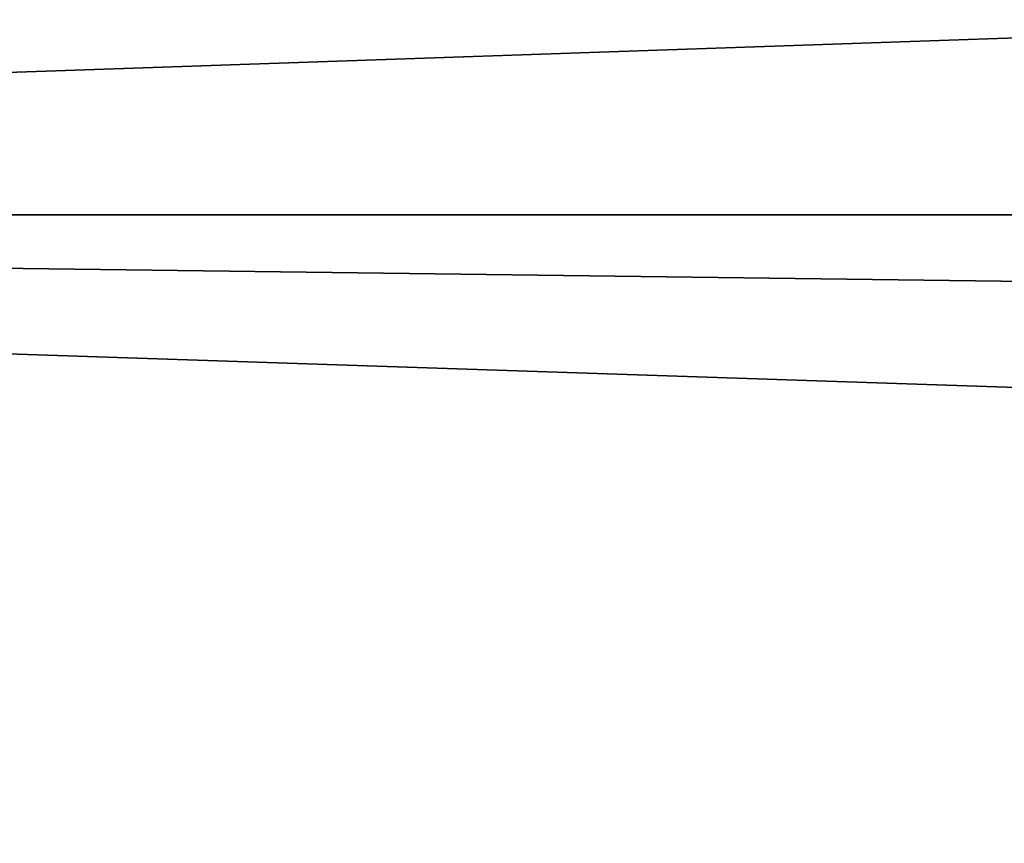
# Model space of a CAD drawing. Header units: millimetres. Extents: x -522 to 188, y -54 to 63.
# Tile 297 of 656: x -4.19643 to -4.19148, y -36.79586 to -36.79173. Entities that reach past the tile are written whole.
import ezdxf

# ---------------------------------------------------------------- set-up
doc = ezdxf.new("R2010")
doc.units = ezdxf.units.MM
doc.header["$LTSCALE"] = 65.185185
for name, color, linetype in [('1', 7, 'CONTINUOUS'), ('2', 7, 'CONTINUOUS'), ('8', 7, 'CONTINUOUS'), ('9', 7, 'CONTINUOUS')]:
    doc.layers.add(name, color=color, linetype=linetype)

msp = doc.modelspace()

# ---------------------------------------------------------------- linework, layer by layer
at = {"layer": '1', "color": 7, "linetype": 'Continuous'}
for points in [[(-4.178713, 23, -12.3100917), (-4.974943, -36.8, -12.0104057), (-4.9497475, 4.8466881, -12.0208153), (-4.178713, 23, -12.3100917)], [(-4.974943, -36.8, -12.0104057), (-4.178713, 23, -12.3100917), (-4.178775, -36.8, -12.3100676), (-4.974943, -36.8, -12.0104057)]]:
    msp.add_3dface(points, dxfattribs=at)
at = {"layer": '2', "color": 7, "linetype": 'Continuous'}
for points in [[(-4.178775, -36.8, 12.3100676), (-4.9748846, 23, 12.0104339), (-4.974943, -36.8, 12.0104057), (-4.178775, -36.8, 12.3100676)], [(-4.178713, 23, 12.3100917), (-4.9748846, 23, 12.0104339), (-4.178775, -36.8, 12.3100676), (-4.178713, 23, 12.3100917)]]:
    msp.add_3dface(points, dxfattribs=at)
at = {"layer": '8', "color": 3, "linetype": 'Continuous'}
for points in [[(-3.5806534, -36.7709129, -10.5482647), (-4.2173768, -36.7927089, -10.1816483), (-4.2628764, -36.7709129, -10.2914941), (-3.5806534, -36.7709129, -10.5482647)], [(-3.5424354, -36.7927089, -10.4356782), (-4.2173768, -36.7927089, -10.1816483), (-3.5806534, -36.7709129, -10.5482647), (-3.5424354, -36.7927089, -10.4356782)], [(-3.998883, -36.8, -10.1399671), (-4.3427616, -36.8, -9.9975121), (-4.2173768, -36.7927089, -10.1816483), (-3.998883, -36.8, -10.1399671)], [(-3.5424354, -36.7927089, -10.4356782), (-3.998883, -36.8, -10.1399671), (-4.2173768, -36.7927089, -10.1816483), (-3.5424354, -36.7927089, -10.4356782)]]:
    msp.add_3dface(points, dxfattribs=at)
at = {"layer": '9', "color": 3, "linetype": 'Continuous'}
for points in [[(-4.2173768, -36.7927089, 10.1816483), (-3.5424354, -36.7927089, 10.4356782), (-4.2628764, -36.7709129, 10.2914941), (-4.2173768, -36.7927089, 10.1816483)], [(-4.2628764, -36.7709129, 10.2914941), (-3.5424354, -36.7927089, 10.4356782), (-3.5806534, -36.7709129, 10.5482647), (-4.2628764, -36.7709129, 10.2914941)], [(-4.3427608, -36.8, 9.9975124), (-3.9988822, -36.8, 10.1399675), (-4.2173768, -36.7927089, 10.1816483), (-4.3427608, -36.8, 9.9975124)], [(-3.9988822, -36.8, 10.1399675), (-3.650379, -36.8, 10.2705679), (-4.2173768, -36.7927089, 10.1816483), (-3.9988822, -36.8, 10.1399675)], [(-4.2173768, -36.7927089, 10.1816483), (-3.650379, -36.8, 10.2705679), (-3.5424354, -36.7927089, 10.4356782), (-4.2173768, -36.7927089, 10.1816483)]]:
    msp.add_3dface(points, dxfattribs=at)

doc.saveas('drawing.dxf')
